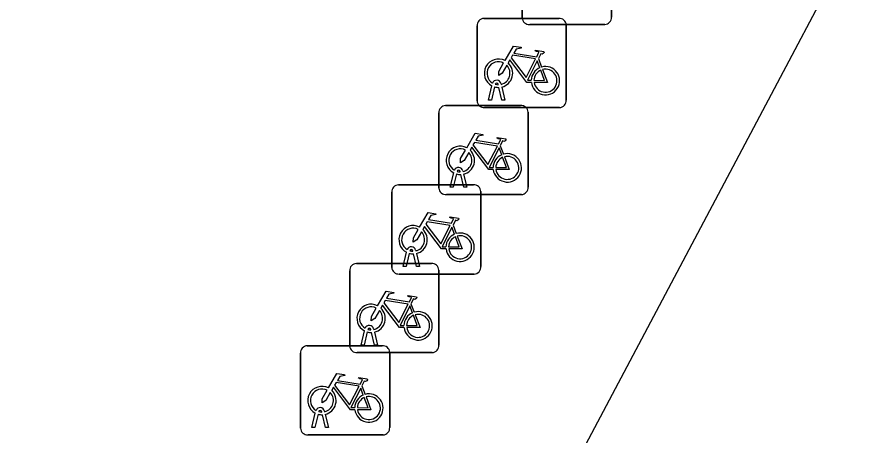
# Model space of a CAD drawing. Extents: x 159489 to 160304, y 383826 to 384530.
# Drawn here: x 159837.84 to 159847.39, y 384106.49 to 384111.18 of the extents above; entities that cross this region are included whole.
import ezdxf

# ---------------------------------------------------------------- set-up
doc = ezdxf.new("R2010")
doc.units = 0
doc.layers.add('IMGEO_Fietsenrek', color=7, linetype='Continuous')
doc.layers.add('IMGEO_Rijbaan_lokaal_gesloten', color=7, linetype='Continuous')

msp = doc.modelspace()

# ---------------------------------------------------------------- linework, layer by layer
at = {"layer": 'IMGEO_Fietsenrek'}
for p, q in [((159843.5075, 384111.1719), (159843.5075, 384112.0128)), ((159843.5075, 384112.0128), (159843.5075, 384111.1719)), ((159844.5065, 384112.0221), (159844.5065, 384111.1812)), ((159844.5065, 384111.1812), (159844.5065, 384112.0221)), ((159843.0759, 384111.1665), (159843.9168, 384111.1665)), ((159843.9168, 384111.1665), (159843.0759, 384111.1665)), ((159843.0015, 384110.2419), (159843.0015, 384111.0828)), ((159843.0015, 384111.0828), (159843.0015, 384110.2419)), ((159844.4321, 384111.0975), (159843.5912, 384111.0975)), ((159843.5912, 384111.0975), (159844.4321, 384111.0975)), ((159844.0005, 384111.0921), (159844.0005, 384110.2512)), ((159844.0005, 384110.2512), (159844.0005, 384111.0921)), ((159843.6882, 384110.7162), (159843.7245, 384110.621)), ((159843.1285, 384110.2513), (159843.1668, 384110.4113)), ((159843.1972, 384110.3991), (159843.1619, 384110.2513)), ((159843.2389, 384110.4229), (159843.2379, 384110.4272)), ((159843.28, 384110.2513), (159843.2461, 384110.393)), ((159843.2696, 384110.4344), (159843.2714, 384110.4265)), ((159843.2784, 384110.3973), (159843.3134, 384110.2513)), ((159842.6479, 384110.1905), (159843.4888, 384110.1905)), ((159843.4888, 384110.1905), (159842.6479, 384110.1905)), ((159843.1619, 384110.2513), (159843.1285, 384110.2513)), ((159843.3134, 384110.2513), (159843.28, 384110.2513)), ((159842.5735, 384109.2659), (159842.5735, 384110.1068)), ((159842.5735, 384110.1068), (159842.5735, 384109.2659)), ((159843.9261, 384110.1675), (159843.0852, 384110.1675)), ((159843.0852, 384110.1675), (159843.9261, 384110.1675)), ((159843.5725, 384110.1161), (159843.5725, 384109.2752)), ((159843.5725, 384109.2752), (159843.5725, 384110.1161)), ((159843.2602, 384109.7402), (159843.2965, 384109.645)), ((159842.7005, 384109.2753), (159842.7388, 384109.4353)), ((159842.7692, 384109.4231), (159842.7339, 384109.2753)), ((159842.8109, 384109.4469), (159842.8099, 384109.4512)), ((159842.852, 384109.2753), (159842.8181, 384109.417)), ((159842.8416, 384109.4584), (159842.8434, 384109.4505)), ((159842.8504, 384109.4213), (159842.8854, 384109.2753)), ((159842.0445, 384108.3769), (159842.0445, 384109.2178)), ((159842.0445, 384109.2178), (159842.0445, 384108.3769)), ((159842.1189, 384109.3015), (159842.9598, 384109.3015)), ((159842.9598, 384109.3015), (159842.1189, 384109.3015)), ((159842.7339, 384109.2753), (159842.7005, 384109.2753)), ((159842.8854, 384109.2753), (159842.852, 384109.2753)), ((159843.0435, 384109.2271), (159843.0435, 384108.3862)), ((159843.0435, 384108.3862), (159843.0435, 384109.2271)), ((159843.4981, 384109.1915), (159842.6572, 384109.1915)), ((159842.6572, 384109.1915), (159843.4981, 384109.1915)), ((159842.7312, 384108.8512), (159842.7675, 384108.756)), ((159842.1715, 384108.3863), (159842.2098, 384108.5463)), ((159842.2819, 384108.5579), (159842.2809, 384108.5622)), ((159842.3126, 384108.5694), (159842.3144, 384108.5615)), ((159842.2402, 384108.5341), (159842.2049, 384108.3863)), ((159842.323, 384108.3863), (159842.2891, 384108.528)), ((159842.3214, 384108.5323), (159842.3564, 384108.3863)), ((159841.6479, 384108.4205), (159842.4888, 384108.4205)), ((159842.4888, 384108.4205), (159841.6479, 384108.4205)), ((159842.2049, 384108.3863), (159842.1715, 384108.3863)), ((159842.3564, 384108.3863), (159842.323, 384108.3863)), ((159841.5735, 384107.4959), (159841.5735, 384108.3368)), ((159841.5735, 384108.3368), (159841.5735, 384107.4959)), ((159842.9691, 384108.3025), (159842.1282, 384108.3025)), ((159842.1282, 384108.3025), (159842.9691, 384108.3025)), ((159842.5725, 384108.3461), (159842.5725, 384107.5052)), ((159842.5725, 384107.5052), (159842.5725, 384108.3461)), ((159842.2602, 384107.9702), (159842.2965, 384107.875)), ((159841.8416, 384107.6884), (159841.8434, 384107.6805)), ((159841.7005, 384107.5053), (159841.7388, 384107.6653)), ((159841.7692, 384107.6531), (159841.7339, 384107.5053)), ((159841.8109, 384107.6769), (159841.8099, 384107.6812)), ((159841.852, 384107.5053), (159841.8181, 384107.647)), ((159841.8504, 384107.6513), (159841.8854, 384107.5053)), ((159841.0969, 384107.4995), (159841.9378, 384107.4995)), ((159841.9378, 384107.4995), (159841.0969, 384107.4995)), ((159841.7339, 384107.5053), (159841.7005, 384107.5053)), ((159841.8854, 384107.5053), (159841.852, 384107.5053)), ((159841.0225, 384106.5749), (159841.0225, 384107.4158)), ((159841.0225, 384107.4158), (159841.0225, 384106.5749)), ((159842.4981, 384107.4215), (159841.6572, 384107.4215)), ((159841.6572, 384107.4215), (159842.4981, 384107.4215)), ((159842.0215, 384107.4251), (159842.0215, 384106.5842)), ((159842.0215, 384106.5842), (159842.0215, 384107.4251)), ((159841.7092, 384107.0492), (159841.7455, 384106.954)), ((159841.1495, 384106.5843), (159841.1878, 384106.7443)), ((159841.2182, 384106.7321), (159841.1829, 384106.5843)), ((159841.2599, 384106.7559), (159841.2589, 384106.7602)), ((159841.2906, 384106.7674), (159841.2924, 384106.7595)), ((159841.2994, 384106.7303), (159841.3344, 384106.5843)), ((159841.301, 384106.5843), (159841.2671, 384106.726)), ((159841.1829, 384106.5843), (159841.1495, 384106.5843)), ((159841.3344, 384106.5843), (159841.301, 384106.5843)), ((159841.9471, 384106.5005), (159841.1062, 384106.5005)), ((159841.1062, 384106.5005), (159841.9471, 384106.5005))]:
    msp.add_line(p, q, dxfattribs=at)
for points in [[(159843.3141, 384110.6932), (159843.4088, 384110.8567), (159843.495, 384110.8429), (159843.4967, 384110.8342), (159843.4406, 384110.8233), (159843.4144, 384110.778), (159843.6696, 384110.7372)], [(159843.6567, 384110.712), (159843.3999, 384110.753), (159843.3832, 384110.7242), (159843.5502, 384110.5039), (159843.6567, 384110.712)], [(159843.6696, 384110.7372), (159843.6946, 384110.786), (159843.6895, 384110.79), (159843.6663, 384110.7937), (159843.6536, 384110.8012), (159843.6526, 384110.8043), (159843.6548, 384110.8089), (159843.7496, 384110.7938), (159843.7519, 384110.7835), (159843.7425, 384110.7711), (159843.7301, 384110.7647), (159843.7156, 384110.7709), (159843.6882, 384110.7162)], [(159843.3348, 384110.6407), (159843.2832, 384110.5515), (159843.2433, 384110.5255), (159843.2445, 384110.573), (159843.299, 384110.6672)], [(159843.6098, 384110.4485), (159843.5601, 384110.4486), (159843.3694, 384110.7003), (159843.3504, 384110.6675)], [(159843.7047, 384110.614), (159843.6754, 384110.6908), (159843.566, 384110.4727), (159843.6087, 384110.4726)], [(159843.6387, 384110.4725), (159843.7586, 384110.4723), (159843.7154, 384110.5859)], [(159843.7352, 384110.5928), (159843.7902, 384110.4482), (159843.6401, 384110.4485)], [(159842.8861, 384109.7172), (159842.9808, 384109.8807), (159843.067, 384109.8669), (159843.0687, 384109.8582), (159843.0126, 384109.8473), (159842.9864, 384109.802), (159843.2416, 384109.7612)], [(159843.2416, 384109.7612), (159843.2666, 384109.81), (159843.2615, 384109.814), (159843.2383, 384109.8177), (159843.2256, 384109.8252), (159843.2246, 384109.8283), (159843.2268, 384109.8329), (159843.3216, 384109.8178), (159843.3239, 384109.8075), (159843.3145, 384109.7951), (159843.3021, 384109.7887), (159843.2876, 384109.7949), (159843.2602, 384109.7402)], [(159842.9068, 384109.6647), (159842.8552, 384109.5755), (159842.8153, 384109.5495), (159842.8165, 384109.597), (159842.871, 384109.6912)], [(159843.1818, 384109.4725), (159843.1321, 384109.4726), (159842.9414, 384109.7243), (159842.9224, 384109.6915)], [(159843.2287, 384109.736), (159842.9719, 384109.777), (159842.9552, 384109.7482), (159843.1222, 384109.5279), (159843.2287, 384109.736)], [(159843.2767, 384109.638), (159843.2474, 384109.7148), (159843.138, 384109.4967), (159843.1807, 384109.4966)], [(159843.2107, 384109.4965), (159843.3306, 384109.4963), (159843.2874, 384109.6099)], [(159843.3072, 384109.6168), (159843.3622, 384109.4722), (159843.2121, 384109.4725)], [(159842.3571, 384108.8282), (159842.4518, 384108.9917), (159842.538, 384108.9779), (159842.5397, 384108.9692), (159842.4836, 384108.9583), (159842.4574, 384108.913), (159842.7126, 384108.8722)], [(159842.7126, 384108.8722), (159842.7376, 384108.921), (159842.7325, 384108.925), (159842.7093, 384108.9287), (159842.6966, 384108.9362), (159842.6956, 384108.9393), (159842.6978, 384108.9439), (159842.7926, 384108.9288), (159842.7949, 384108.9185), (159842.7855, 384108.9061), (159842.7731, 384108.8997), (159842.7586, 384108.9059), (159842.7312, 384108.8512)], [(159842.6528, 384108.5835), (159842.6031, 384108.5836), (159842.4124, 384108.8353), (159842.3934, 384108.8025)], [(159842.6997, 384108.847), (159842.4429, 384108.888), (159842.4262, 384108.8592), (159842.5932, 384108.6389), (159842.6997, 384108.847)], [(159842.3778, 384108.7757), (159842.3262, 384108.6865), (159842.2863, 384108.6605), (159842.2875, 384108.708), (159842.342, 384108.8022)], [(159842.7477, 384108.749), (159842.7184, 384108.8258), (159842.609, 384108.6077), (159842.6517, 384108.6076)], [(159842.6817, 384108.6075), (159842.8016, 384108.6073), (159842.7584, 384108.7209)], [(159842.7782, 384108.7278), (159842.8332, 384108.5832), (159842.6831, 384108.5835)], [(159841.8861, 384107.9472), (159841.9808, 384108.1107), (159842.067, 384108.0969), (159842.0687, 384108.0882), (159842.0126, 384108.0773), (159841.9864, 384108.032), (159842.2416, 384107.9912)], [(159842.2287, 384107.966), (159841.9719, 384108.007), (159841.9552, 384107.9782), (159842.1222, 384107.7579), (159842.2287, 384107.966)], [(159842.2416, 384107.9912), (159842.2666, 384108.04), (159842.2615, 384108.044), (159842.2383, 384108.0477), (159842.2256, 384108.0552), (159842.2246, 384108.0583), (159842.2268, 384108.0629), (159842.3216, 384108.0478), (159842.3239, 384108.0375), (159842.3145, 384108.0251), (159842.3021, 384108.0187), (159842.2876, 384108.0249), (159842.2602, 384107.9702)], [(159841.9068, 384107.8947), (159841.8552, 384107.8055), (159841.8153, 384107.7795), (159841.8165, 384107.827), (159841.871, 384107.9212)], [(159842.1818, 384107.7025), (159842.1321, 384107.7026), (159841.9414, 384107.9543), (159841.9224, 384107.9215)], [(159842.2767, 384107.868), (159842.2474, 384107.9448), (159842.138, 384107.7267), (159842.1807, 384107.7266)], [(159842.2107, 384107.7265), (159842.3306, 384107.7263), (159842.2874, 384107.8399)], [(159842.3072, 384107.8468), (159842.3622, 384107.7022), (159842.2121, 384107.7025)], [(159841.3351, 384107.0262), (159841.4298, 384107.1897), (159841.516, 384107.1759), (159841.5177, 384107.1672), (159841.4616, 384107.1563), (159841.4354, 384107.111), (159841.6906, 384107.0702)], [(159841.6906, 384107.0702), (159841.7156, 384107.119), (159841.7105, 384107.123), (159841.6873, 384107.1267), (159841.6746, 384107.1342), (159841.6736, 384107.1373), (159841.6758, 384107.1419), (159841.7706, 384107.1268), (159841.7729, 384107.1165), (159841.7635, 384107.1041), (159841.7511, 384107.0977), (159841.7366, 384107.1039), (159841.7092, 384107.0492)], [(159841.6308, 384106.7815), (159841.5811, 384106.7816), (159841.3904, 384107.0333), (159841.3714, 384107.0005)], [(159841.6777, 384107.045), (159841.4209, 384107.086), (159841.4042, 384107.0572), (159841.5712, 384106.8369), (159841.6777, 384107.045)], [(159841.7257, 384106.947), (159841.6964, 384107.0238), (159841.587, 384106.8057), (159841.6297, 384106.8056)], [(159841.3558, 384106.9737), (159841.3042, 384106.8845), (159841.2643, 384106.8585), (159841.2655, 384106.906), (159841.32, 384107.0002)], [(159841.7562, 384106.9258), (159841.8112, 384106.7812), (159841.6611, 384106.7815)], [(159841.6597, 384106.8055), (159841.7796, 384106.8053), (159841.7364, 384106.9189)]]:
    msp.add_lwpolyline(points, dxfattribs=at)
for centre, radius, start, end in [((159843.0792, 384111.0886), 0.0779, 92.4484, 184.28452), ((159843.0792, 384111.0886), 0.0779, 92.4484, 184.28452), ((159843.5854, 384111.1752), 0.0779, 182.4484, 274.28452), ((159843.5854, 384111.1752), 0.0779, 182.4484, 274.28452), ((159843.9226, 384111.0888), 0.0779, 2.4484, 94.28452), ((159843.9226, 384111.0888), 0.0779, 2.4484, 94.28452), ((159844.4288, 384111.1754), 0.0779, 272.4484, 4.28452), ((159844.4288, 384111.1754), 0.0779, 272.4484, 4.28452), ((159843.2411, 384110.5519), 0.159, 62.67661, 242.13685), ((159843.2411, 384110.5519), 0.129, 63.31916, 238.90302), ((159843.2411, 384110.5519), 0.159, 283.5766, 46.60424), ((159843.2411, 384110.5519), 0.129, 283.60429, 43.43025), ((159843.7677, 384110.4679), 0.159, 113.3408, 178.32165), ((159843.7677, 384110.4679), 0.159, 187.0065, 105.77075), ((159843.7677, 384110.4679), 0.129, 113.92302, 177.95563), ((159843.7677, 384110.4679), 0.129, 188.67146, 104.58832), ((159843.2209, 384110.4233), 0.0499, 12.8025, 158.69338), ((159843.2411, 384110.5519), 0.159, 253.99666, 271.78671), ((159843.2209, 384110.4233), 0.0174, 12.8025, 163.45023), ((159843.2411, 384110.5519), 0.129, 253.41502, 269.02044), ((159842.6512, 384110.1126), 0.0779, 92.4484, 184.28452), ((159842.6512, 384110.1126), 0.0779, 92.4484, 184.28452), ((159843.0794, 384110.2452), 0.0779, 182.4484, 274.28452), ((159843.0794, 384110.2452), 0.0779, 182.4484, 274.28452), ((159843.4946, 384110.1128), 0.0779, 2.4484, 94.28452), ((159843.4946, 384110.1128), 0.0779, 2.4484, 94.28452), ((159843.9228, 384110.2454), 0.0779, 272.4484, 4.28452), ((159843.9228, 384110.2454), 0.0779, 272.4484, 4.28452), ((159842.8131, 384109.5759), 0.159, 62.67661, 242.13685), ((159842.8131, 384109.5759), 0.129, 63.31916, 238.90302), ((159842.8131, 384109.5759), 0.159, 283.5766, 46.60424), ((159842.8131, 384109.5759), 0.129, 283.60429, 43.43025), ((159843.3397, 384109.4919), 0.159, 113.3408, 178.32165), ((159843.3397, 384109.4919), 0.159, 187.0065, 105.77075), ((159843.3397, 384109.4919), 0.129, 113.92302, 177.95563), ((159843.3397, 384109.4919), 0.129, 188.67146, 104.58832), ((159842.7929, 384109.4473), 0.0499, 12.8025, 158.69338), ((159842.8131, 384109.5759), 0.159, 253.99666, 271.78671), ((159842.7929, 384109.4473), 0.0174, 12.8025, 163.45023), ((159842.8131, 384109.5759), 0.129, 253.41502, 269.02044), ((159842.1222, 384109.2236), 0.0779, 92.4484, 184.28452), ((159842.1222, 384109.2236), 0.0779, 92.4484, 184.28452), ((159842.6514, 384109.2692), 0.0779, 182.4484, 274.28452), ((159842.6514, 384109.2692), 0.0779, 182.4484, 274.28452), ((159842.9656, 384109.2238), 0.0779, 2.4484, 94.28452), ((159842.9656, 384109.2238), 0.0779, 2.4484, 94.28452), ((159843.4948, 384109.2694), 0.0779, 272.4484, 4.28452), ((159843.4948, 384109.2694), 0.0779, 272.4484, 4.28452), ((159842.2841, 384108.6869), 0.159, 62.67661, 242.13685), ((159842.2841, 384108.6869), 0.129, 63.31916, 238.90302), ((159842.2841, 384108.6869), 0.129, 283.60429, 43.43025), ((159842.2841, 384108.6869), 0.159, 283.5766, 46.60424), ((159842.8107, 384108.6029), 0.159, 113.3408, 178.32165), ((159842.8107, 384108.6029), 0.159, 187.0065, 105.77075), ((159842.8107, 384108.6029), 0.129, 113.92302, 177.95563), ((159842.8107, 384108.6029), 0.129, 188.67146, 104.58832), ((159842.2639, 384108.5583), 0.0499, 12.8025, 158.69338), ((159842.2639, 384108.5583), 0.0174, 12.8025, 163.45023), ((159842.2841, 384108.6869), 0.129, 253.41502, 269.02044), ((159842.2841, 384108.6869), 0.159, 253.99666, 271.78671), ((159841.6512, 384108.3426), 0.0779, 92.4484, 184.28452), ((159841.6512, 384108.3426), 0.0779, 92.4484, 184.28452), ((159842.1224, 384108.3802), 0.0779, 182.4484, 274.28452), ((159842.1224, 384108.3802), 0.0779, 182.4484, 274.28452), ((159842.4946, 384108.3428), 0.0779, 2.4484, 94.28452), ((159842.4946, 384108.3428), 0.0779, 2.4484, 94.28452), ((159842.9658, 384108.3804), 0.0779, 272.4484, 4.28452), ((159842.9658, 384108.3804), 0.0779, 272.4484, 4.28452), ((159841.8131, 384107.8059), 0.159, 62.67661, 242.13685), ((159841.8131, 384107.8059), 0.129, 63.31916, 238.90302), ((159841.8131, 384107.8059), 0.129, 283.60429, 43.43025), ((159841.8131, 384107.8059), 0.159, 283.5766, 46.60424), ((159842.3397, 384107.7219), 0.159, 187.0065, 105.77075), ((159842.3397, 384107.7219), 0.159, 113.3408, 178.32165), ((159842.3397, 384107.7219), 0.129, 113.92302, 177.95563), ((159842.3397, 384107.7219), 0.129, 188.67146, 104.58832), ((159841.7929, 384107.6773), 0.0499, 12.8025, 158.69338), ((159841.7929, 384107.6773), 0.0174, 12.8025, 163.45023), ((159841.8131, 384107.8059), 0.159, 253.99666, 271.78671), ((159841.8131, 384107.8059), 0.129, 253.41502, 269.02044), ((159841.1002, 384107.4216), 0.0779, 92.4484, 184.28452), ((159841.1002, 384107.4216), 0.0779, 92.4484, 184.28452), ((159841.6514, 384107.4992), 0.0779, 182.4484, 274.28452), ((159841.6514, 384107.4992), 0.0779, 182.4484, 274.28452), ((159841.9436, 384107.4218), 0.0779, 2.4484, 94.28452), ((159841.9436, 384107.4218), 0.0779, 2.4484, 94.28452), ((159842.4948, 384107.4994), 0.0779, 272.4484, 4.28452), ((159842.4948, 384107.4994), 0.0779, 272.4484, 4.28452), ((159841.2621, 384106.8849), 0.159, 62.67661, 242.13685), ((159841.2621, 384106.8849), 0.129, 63.31916, 238.90302), ((159841.2621, 384106.8849), 0.129, 283.60429, 43.43025), ((159841.2621, 384106.8849), 0.159, 283.5766, 46.60424), ((159841.7887, 384106.8009), 0.159, 113.3408, 178.32165), ((159841.7887, 384106.8009), 0.159, 187.0065, 105.77075), ((159841.7887, 384106.8009), 0.129, 188.67146, 104.58832), ((159841.7887, 384106.8009), 0.129, 113.92302, 177.95563), ((159841.2419, 384106.7563), 0.0499, 12.8025, 158.69338), ((159841.2621, 384106.8849), 0.159, 253.99666, 271.78671), ((159841.2419, 384106.7563), 0.0174, 12.8025, 163.45023), ((159841.2621, 384106.8849), 0.129, 253.41502, 269.02044), ((159841.1004, 384106.5782), 0.0779, 182.4484, 274.28452), ((159841.1004, 384106.5782), 0.0779, 182.4484, 274.28452), ((159841.9438, 384106.5784), 0.0779, 272.4484, 4.28452), ((159841.9438, 384106.5784), 0.0779, 272.4484, 4.28452)]:
    msp.add_arc(centre, radius, start, end, dxfattribs=at)
at = {"layer": 'IMGEO_Rijbaan_lokaal_gesloten'}
msp.add_lwpolyline([(159837.844, 384094.373), (159847.394, 384112.379)], dxfattribs=at)

doc.saveas('drawing.dxf')
